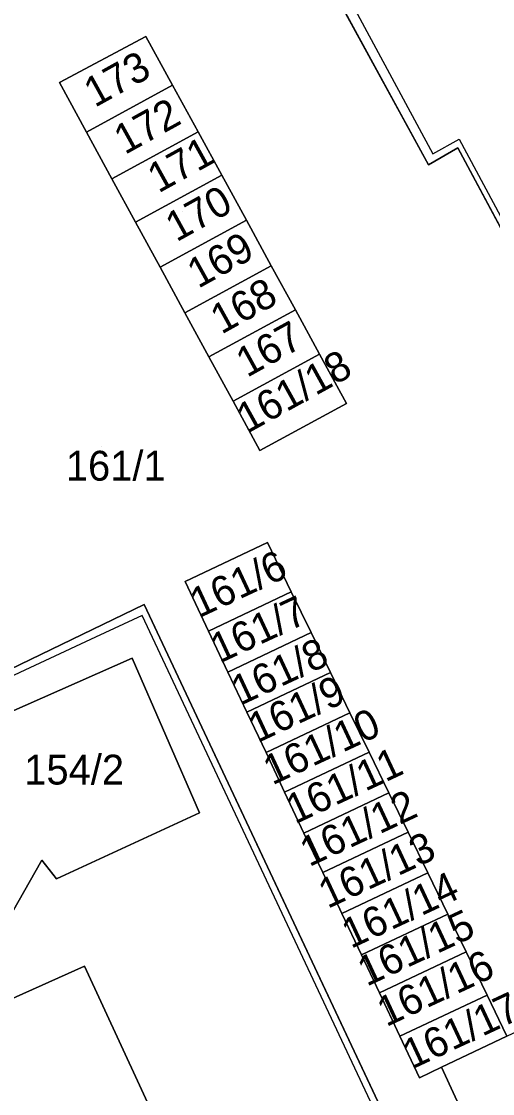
# Model space of a CAD drawing. Extents: x -264070 to -262271, y -1238894 to -1238141.
# Drawn here: x -263270 to -263238.5, y -1238594 to -1238522.1 of the extents above; entities that cross this region are included whole.
import ezdxf

# ---------------------------------------------------------------- set-up
doc = ezdxf.new("R2010")
doc.units = 0
for name, color, linetype in [('body_kn', 7, 'Continuous'), ('kladpar_druhypozemkov', 7, 'Continuous'), ('kladpar_hranice', 7, 'Continuous'), ('kladpar_parcelnecisla', 7, 'Continuous'), ('kladpar_plochy', 7, 'Continuous'), ('zappar_hrandruhpozemk', 7, 'Continuous')]:
    doc.layers.add(name, color=color, linetype=linetype)

msp = doc.modelspace()

# ---------------------------------------------------------------- linework, layer by layer
at = {"layer": 'body_kn'}
for p, q in [((-263261.7, -1238523.14), (-263261.7, -1238523.14)), ((-263261.7, -1238523.14), (-263261.7, -1238523.14)), ((-263267.49, -1238526.24), (-263267.49, -1238526.24)), ((-263259.92, -1238526.4), (-263259.92, -1238526.4)), ((-263259.92, -1238526.4), (-263259.92, -1238526.4)), ((-263265.69, -1238529.55), (-263265.69, -1238529.55)), ((-263258.2, -1238529.54), (-263258.2, -1238529.54)), ((-263258.2, -1238529.54), (-263258.2, -1238529.54)), ((-263240.8, -1238530.62), (-263240.8, -1238530.62)), ((-263240.69, -1238530.04), (-263240.69, -1238530.04)), ((-263242.46, -1238531.02), (-263242.46, -1238531.02)), ((-263242.75, -1238531.75), (-263242.75, -1238531.75)), ((-263263.98, -1238532.68), (-263263.98, -1238532.68)), ((-263256.61, -1238532.44), (-263256.61, -1238532.44)), ((-263256.61, -1238532.44), (-263256.61, -1238532.44)), ((-263262.39, -1238535.59), (-263262.39, -1238535.59)), ((-263254.96, -1238535.46), (-263254.96, -1238535.46)), ((-263254.96, -1238535.46), (-263254.96, -1238535.46)), ((-263260.75, -1238538.62), (-263260.75, -1238538.62)), ((-263253.3, -1238538.51), (-263253.3, -1238538.51)), ((-263253.3, -1238538.51), (-263253.3, -1238538.51)), ((-263251.68, -1238541.47), (-263251.68, -1238541.47)), ((-263251.68, -1238541.47), (-263251.68, -1238541.47)), ((-263259.09, -1238541.67), (-263259.09, -1238541.67)), ((-263257.48, -1238544.63), (-263257.48, -1238544.63)), ((-263250.06, -1238544.44), (-263250.06, -1238544.44)), ((-263250.06, -1238544.44), (-263250.06, -1238544.44)), ((-263255.86, -1238547.6), (-263255.86, -1238547.6)), ((-263248.26, -1238547.74), (-263248.26, -1238547.74)), ((-263254.06, -1238550.91), (-263254.06, -1238550.91)), ((-263253.56, -1238557.07), (-263253.56, -1238557.07)), ((-263253.56, -1238557.07), (-263253.56, -1238557.07)), ((-263259.08, -1238559.67), (-263259.08, -1238559.67)), ((-263251.96, -1238560.37), (-263251.96, -1238560.37)), ((-263251.96, -1238560.37), (-263251.96, -1238560.37)), ((-263261.83, -1238561.22), (-263261.83, -1238561.22)), ((-263261.96, -1238561.96), (-263261.96, -1238561.96)), ((-263257.51, -1238563), (-263257.51, -1238563)), ((-263265.08, -1238563.41), (-263265.08, -1238563.41)), ((-263250.63, -1238563.11), (-263250.63, -1238563.11)), ((-263250.63, -1238563.11), (-263250.63, -1238563.11)), ((-263262.63, -1238564.83), (-263262.63, -1238564.83)), ((-263256.21, -1238565.75), (-263256.21, -1238565.75)), ((-263249.33, -1238565.79), (-263249.33, -1238565.79)), ((-263249.33, -1238565.79), (-263249.33, -1238565.79)), ((-263254.94, -1238568.44), (-263254.94, -1238568.44)), ((-263248.02, -1238568.48), (-263248.02, -1238568.48)), ((-263248.02, -1238568.48), (-263248.02, -1238568.48)), ((-263253.65, -1238571.15), (-263253.65, -1238571.15)), ((-263246.74, -1238571.12), (-263246.74, -1238571.12)), ((-263246.74, -1238571.12), (-263246.74, -1238571.12)), ((-263252.4, -1238573.8), (-263252.4, -1238573.8)), ((-263245.42, -1238573.85), (-263245.42, -1238573.85)), ((-263245.42, -1238573.85), (-263245.42, -1238573.85)), ((-263258.1, -1238575.18), (-263258.1, -1238575.18)), ((-263251.11, -1238576.54), (-263251.11, -1238576.54)), ((-263244.13, -1238576.48), (-263244.13, -1238576.48)), ((-263244.13, -1238576.48), (-263244.13, -1238576.48)), ((-263268.67, -1238578.37), (-263268.67, -1238578.37)), ((-263267.69, -1238579.61), (-263267.69, -1238579.61)), ((-263249.85, -1238579.19), (-263249.85, -1238579.19)), ((-263242.81, -1238579.21), (-263242.81, -1238579.21)), ((-263242.81, -1238579.21), (-263242.81, -1238579.21)), ((-263248.56, -1238581.93), (-263248.56, -1238581.93)), ((-263241.47, -1238581.97), (-263241.47, -1238581.97)), ((-263241.47, -1238581.97), (-263241.47, -1238581.97)), ((-263240.24, -1238584.51), (-263240.24, -1238584.51)), ((-263240.24, -1238584.51), (-263240.24, -1238584.51)), ((-263247.25, -1238584.71), (-263247.25, -1238584.71)), ((-263265.83, -1238585.47), (-263265.83, -1238585.47)), ((-263246.05, -1238587.26), (-263246.05, -1238587.26)), ((-263238.83, -1238587.41), (-263238.83, -1238587.41)), ((-263238.83, -1238587.41), (-263238.83, -1238587.41)), ((-263244.67, -1238590.16), (-263244.67, -1238590.16)), ((-263241.88, -1238592.23), (-263241.88, -1238592.23)), ((-263243.36, -1238592.94), (-263243.36, -1238592.94))]:
    msp.add_line(p, q, dxfattribs=at)
at = {"layer": 'kladpar_druhypozemkov'}
for p, q in [((-263264.38, -1238525.53), (-263264.38, -1238525.53)), ((-263262.5, -1238528.65), (-263262.5, -1238528.65)), ((-263260.85, -1238531.7), (-263260.85, -1238531.7)), ((-263259.27, -1238534.87), (-263259.27, -1238534.87)), ((-263257.56, -1238537.75), (-263257.56, -1238537.75)), ((-263255.92, -1238540.92), (-263255.92, -1238540.92)), ((-263254.39, -1238543.74), (-263254.39, -1238543.74)), ((-263252.06, -1238546.55), (-263252.06, -1238546.55)), ((-263264.71, -1238550.64), (-263264.71, -1238550.64)), ((-263256.2, -1238559.04), (-263256.2, -1238559.04)), ((-263254.67, -1238562.39), (-263254.67, -1238562.39)), ((-263253.27, -1238565.12), (-263253.27, -1238565.12)), ((-263252.08, -1238567.77), (-263252.08, -1238567.77)), ((-263250.76, -1238570.56), (-263250.76, -1238570.56)), ((-263265.82, -1238571.11), (-263265.82, -1238571.11)), ((-263249.5, -1238573.15), (-263249.5, -1238573.15)), ((-263248.31, -1238575.87), (-263248.31, -1238575.87)), ((-263247.06, -1238578.53), (-263247.06, -1238578.53)), ((-263245.52, -1238581.39), (-263245.52, -1238581.39)), ((-263244.4, -1238584.05), (-263244.4, -1238584.05)), ((-263243.08, -1238586.49), (-263243.08, -1238586.49)), ((-263241.68, -1238589.42), (-263241.68, -1238589.42))]:
    msp.add_line(p, q, dxfattribs=at)
at = {"layer": 'kladpar_hranice'}
for points in [[(-263225.1, -1238529.58), (-263218.29, -1238542.37), (-263228.91, -1238548.28), (-263230.45, -1238549.13), (-263230.77, -1238549.31), (-263240.8, -1238530.62), (-263242.75, -1238531.75), (-263251.64, -1238515.49), (-263251, -1238515.15), (-263249.09, -1238514.15), (-263250.62, -1238511.26), (-263250.87, -1238510.79), (-263238.74, -1238504), (-263236.75, -1238507.74), (-263236.21, -1238507.44), (-263235.01, -1238509.72), (-263235.54, -1238509.99), (-263225.1, -1238529.58)], [(-263251.64, -1238515.49), (-263242.75, -1238531.75), (-263240.8, -1238530.62), (-263230.77, -1238549.31)], [(-263261.7, -1238523.14), (-263259.92, -1238526.4), (-263265.69, -1238529.55), (-263267.49, -1238526.24), (-263261.7, -1238523.14)], [(-263254.06, -1238550.91), (-263248.26, -1238547.74), (-263250.06, -1238544.44), (-263251.68, -1238541.47), (-263253.3, -1238538.51), (-263254.96, -1238535.46), (-263256.61, -1238532.44), (-263258.2, -1238529.54), (-263259.92, -1238526.4), (-263261.7, -1238523.14), (-263267.49, -1238526.24), (-263265.69, -1238529.55), (-263263.98, -1238532.68), (-263262.39, -1238535.59), (-263260.75, -1238538.62), (-263259.09, -1238541.67), (-263257.48, -1238544.63), (-263255.86, -1238547.6), (-263254.06, -1238550.91)], [(-263259.92, -1238526.4), (-263258.2, -1238529.54), (-263263.98, -1238532.68), (-263265.69, -1238529.55), (-263259.92, -1238526.4)], [(-263258.2, -1238529.54), (-263256.61, -1238532.44), (-263262.39, -1238535.59), (-263263.98, -1238532.68), (-263258.2, -1238529.54)], [(-263256.61, -1238532.44), (-263254.96, -1238535.46), (-263260.75, -1238538.62), (-263262.39, -1238535.59), (-263256.61, -1238532.44)], [(-263254.96, -1238535.46), (-263253.3, -1238538.51), (-263259.09, -1238541.67), (-263260.75, -1238538.62), (-263254.96, -1238535.46)], [(-263253.3, -1238538.51), (-263251.68, -1238541.47), (-263257.48, -1238544.63), (-263259.09, -1238541.67), (-263253.3, -1238538.51)], [(-263251.68, -1238541.47), (-263250.06, -1238544.44), (-263255.86, -1238547.6), (-263257.48, -1238544.63), (-263251.68, -1238541.47)], [(-263250.06, -1238544.44), (-263248.26, -1238547.74), (-263254.06, -1238550.91), (-263255.86, -1238547.6), (-263250.06, -1238544.44)], [(-263253.56, -1238557.07), (-263251.96, -1238560.37), (-263257.51, -1238563), (-263259.08, -1238559.67), (-263253.56, -1238557.07)], [(-263237.5, -1238590.16), (-263238.83, -1238587.41), (-263240.24, -1238584.51), (-263241.47, -1238581.97), (-263242.81, -1238579.21), (-263244.13, -1238576.48), (-263245.42, -1238573.85), (-263246.74, -1238571.12), (-263248.02, -1238568.48), (-263249.33, -1238565.79), (-263250.63, -1238563.11), (-263251.96, -1238560.37), (-263253.56, -1238557.07), (-263259.08, -1238559.67), (-263257.51, -1238563), (-263256.21, -1238565.75), (-263254.94, -1238568.44), (-263253.65, -1238571.15), (-263252.4, -1238573.8), (-263251.11, -1238576.54), (-263249.85, -1238579.19), (-263248.56, -1238581.93), (-263247.25, -1238584.71), (-263246.05, -1238587.26), (-263244.67, -1238590.16), (-263243.36, -1238592.94), (-263241.88, -1238592.23), (-263238.48, -1238599.6)], [(-263251.96, -1238560.37), (-263250.63, -1238563.11), (-263256.21, -1238565.75), (-263257.51, -1238563), (-263251.96, -1238560.37)], [(-263242.79, -1238601.66), (-263261.83, -1238561.22), (-263279.17, -1238569.6), (-263284.98, -1238572.24), (-263286.21, -1238569.76), (-263288.45, -1238570.77), (-263287.3, -1238573.29), (-263289.85, -1238574.45), (-263308.99, -1238583.32), (-263290.98, -1238622.8)], [(-263260.9, -1238596.09), (-263265.83, -1238585.47), (-263271.05, -1238587.8), (-263272.46, -1238584.64), (-263272.22, -1238584.55), (-263268.67, -1238578.37), (-263267.69, -1238579.61), (-263258.1, -1238575.18), (-263262.63, -1238564.83), (-263274.67, -1238570.14), (-263271.17, -1238578.05), (-263273.55, -1238582.19), (-263279.03, -1238569.92), (-263279.17, -1238569.6), (-263261.83, -1238561.22), (-263242.79, -1238601.66)], [(-263250.63, -1238563.11), (-263249.33, -1238565.79), (-263254.94, -1238568.44), (-263256.21, -1238565.75), (-263250.63, -1238563.11)], [(-263273.55, -1238582.19), (-263271.17, -1238578.05), (-263274.67, -1238570.14), (-263262.63, -1238564.83), (-263258.1, -1238575.18), (-263267.69, -1238579.61), (-263268.67, -1238578.37), (-263272.22, -1238584.55), (-263272.46, -1238584.64), (-263273.55, -1238582.19)], [(-263249.33, -1238565.79), (-263248.02, -1238568.48), (-263253.65, -1238571.15), (-263254.94, -1238568.44), (-263249.33, -1238565.79)], [(-263248.02, -1238568.48), (-263246.74, -1238571.12), (-263252.4, -1238573.8), (-263253.65, -1238571.15), (-263248.02, -1238568.48)], [(-263289.85, -1238574.45), (-263287.3, -1238573.29), (-263288.45, -1238570.77), (-263286.21, -1238569.76), (-263284.98, -1238572.24), (-263279.17, -1238569.6), (-263279.03, -1238569.92), (-263273.55, -1238582.19), (-263272.46, -1238584.64), (-263271.05, -1238587.8), (-263265.83, -1238585.47), (-263260.9, -1238596.09)], [(-263246.74, -1238571.12), (-263245.42, -1238573.85), (-263251.11, -1238576.54), (-263252.4, -1238573.8), (-263246.74, -1238571.12)], [(-263245.42, -1238573.85), (-263244.13, -1238576.48), (-263249.85, -1238579.19), (-263251.11, -1238576.54), (-263245.42, -1238573.85)], [(-263244.13, -1238576.48), (-263242.81, -1238579.21), (-263248.56, -1238581.93), (-263249.85, -1238579.19), (-263244.13, -1238576.48)], [(-263242.81, -1238579.21), (-263241.47, -1238581.97), (-263247.25, -1238584.71), (-263248.56, -1238581.93), (-263242.81, -1238579.21)], [(-263241.47, -1238581.97), (-263240.24, -1238584.51), (-263246.05, -1238587.26), (-263247.25, -1238584.71), (-263241.47, -1238581.97)], [(-263240.24, -1238584.51), (-263238.83, -1238587.41), (-263244.67, -1238590.16), (-263246.05, -1238587.26), (-263240.24, -1238584.51)], [(-263238.83, -1238587.41), (-263237.5, -1238590.16), (-263241.88, -1238592.23), (-263243.36, -1238592.94), (-263244.67, -1238590.16), (-263238.83, -1238587.41)], [(-263237.5, -1238590.16), (-263232.31, -1238587.69), (-263229.04, -1238594.5), (-263228.81, -1238594.98), (-263238.48, -1238599.6), (-263241.88, -1238592.23), (-263237.5, -1238590.16)]]:
    msp.add_lwpolyline(points, dxfattribs=at)
at = {"layer": 'kladpar_plochy'}
for p, q in [((-263251.64, -1238515.49), (-263242.75, -1238531.75)), ((-263261.7, -1238523.14), (-263267.49, -1238526.24)), ((-263259.92, -1238526.4), (-263261.7, -1238523.14)), ((-263267.49, -1238526.24), (-263265.69, -1238529.55)), ((-263258.2, -1238529.54), (-263259.92, -1238526.4)), ((-263265.69, -1238529.55), (-263263.98, -1238532.68)), ((-263256.61, -1238532.44), (-263258.2, -1238529.54)), ((-263242.75, -1238531.75), (-263240.8, -1238530.62)), ((-263240.8, -1238530.62), (-263230.77, -1238549.31)), ((-263263.98, -1238532.68), (-263262.39, -1238535.59)), ((-263254.96, -1238535.46), (-263256.61, -1238532.44)), ((-263262.39, -1238535.59), (-263260.75, -1238538.62)), ((-263253.3, -1238538.51), (-263254.96, -1238535.46)), ((-263260.75, -1238538.62), (-263259.09, -1238541.67)), ((-263251.68, -1238541.47), (-263253.3, -1238538.51)), ((-263250.06, -1238544.44), (-263251.68, -1238541.47)), ((-263259.09, -1238541.67), (-263257.48, -1238544.63)), ((-263257.48, -1238544.63), (-263255.86, -1238547.6)), ((-263248.26, -1238547.74), (-263250.06, -1238544.44)), ((-263255.86, -1238547.6), (-263254.06, -1238550.91)), ((-263254.06, -1238550.91), (-263248.26, -1238547.74)), ((-263253.56, -1238557.07), (-263259.08, -1238559.67)), ((-263251.96, -1238560.37), (-263253.56, -1238557.07)), ((-263259.08, -1238559.67), (-263257.51, -1238563)), ((-263250.63, -1238563.11), (-263251.96, -1238560.37)), ((-263261.83, -1238561.22), (-263279.17, -1238569.6)), ((-263242.79, -1238601.66), (-263261.83, -1238561.22)), ((-263257.51, -1238563), (-263256.21, -1238565.75)), ((-263249.33, -1238565.79), (-263250.63, -1238563.11)), ((-263256.21, -1238565.75), (-263254.94, -1238568.44)), ((-263248.02, -1238568.48), (-263249.33, -1238565.79)), ((-263254.94, -1238568.44), (-263253.65, -1238571.15)), ((-263246.74, -1238571.12), (-263248.02, -1238568.48)), ((-263253.65, -1238571.15), (-263252.4, -1238573.8)), ((-263245.42, -1238573.85), (-263246.74, -1238571.12)), ((-263252.4, -1238573.8), (-263251.11, -1238576.54)), ((-263244.13, -1238576.48), (-263245.42, -1238573.85)), ((-263251.11, -1238576.54), (-263249.85, -1238579.19)), ((-263242.81, -1238579.21), (-263244.13, -1238576.48)), ((-263249.85, -1238579.19), (-263248.56, -1238581.93)), ((-263241.47, -1238581.97), (-263242.81, -1238579.21)), ((-263248.56, -1238581.93), (-263247.25, -1238584.71)), ((-263240.24, -1238584.51), (-263241.47, -1238581.97)), ((-263238.83, -1238587.41), (-263240.24, -1238584.51)), ((-263247.25, -1238584.71), (-263246.05, -1238587.26)), ((-263246.05, -1238587.26), (-263244.67, -1238590.16)), ((-263237.5, -1238590.16), (-263238.83, -1238587.41)), ((-263244.67, -1238590.16), (-263243.36, -1238592.94)), ((-263243.36, -1238592.94), (-263241.88, -1238592.23)), ((-263241.88, -1238592.23), (-263238.48, -1238599.6))]:
    msp.add_line(p, q, dxfattribs=at)
for points in [[(-263225.1, -1238529.58), (-263218.29, -1238542.37), (-263228.91, -1238548.28), (-263230.45, -1238549.13), (-263230.77, -1238549.31), (-263240.8, -1238530.62), (-263242.75, -1238531.75), (-263251.64, -1238515.49), (-263251, -1238515.15), (-263249.09, -1238514.15), (-263250.62, -1238511.26), (-263250.87, -1238510.79), (-263238.74, -1238504), (-263236.75, -1238507.74), (-263236.21, -1238507.44), (-263235.01, -1238509.72), (-263235.54, -1238509.99)], [(-263261.7, -1238523.14), (-263259.92, -1238526.4), (-263265.69, -1238529.55), (-263267.49, -1238526.24)], [(-263259.92, -1238526.4), (-263258.2, -1238529.54), (-263263.98, -1238532.68), (-263265.69, -1238529.55)], [(-263258.2, -1238529.54), (-263256.61, -1238532.44), (-263262.39, -1238535.59), (-263263.98, -1238532.68)], [(-263256.61, -1238532.44), (-263254.96, -1238535.46), (-263260.75, -1238538.62), (-263262.39, -1238535.59)], [(-263254.96, -1238535.46), (-263253.3, -1238538.51), (-263259.09, -1238541.67), (-263260.75, -1238538.62)], [(-263253.3, -1238538.51), (-263251.68, -1238541.47), (-263257.48, -1238544.63), (-263259.09, -1238541.67)], [(-263251.68, -1238541.47), (-263250.06, -1238544.44), (-263255.86, -1238547.6), (-263257.48, -1238544.63)], [(-263250.06, -1238544.44), (-263248.26, -1238547.74), (-263254.06, -1238550.91), (-263255.86, -1238547.6)], [(-263253.56, -1238557.07), (-263251.96, -1238560.37), (-263257.51, -1238563), (-263259.08, -1238559.67)], [(-263251.96, -1238560.37), (-263250.63, -1238563.11), (-263256.21, -1238565.75), (-263257.51, -1238563)], [(-263250.63, -1238563.11), (-263249.33, -1238565.79), (-263254.94, -1238568.44), (-263256.21, -1238565.75)], [(-263273.55, -1238582.19), (-263271.17, -1238578.05), (-263274.67, -1238570.14), (-263262.63, -1238564.83), (-263258.1, -1238575.18), (-263267.69, -1238579.61), (-263268.67, -1238578.37), (-263272.22, -1238584.55), (-263272.46, -1238584.64)], [(-263249.33, -1238565.79), (-263248.02, -1238568.48), (-263253.65, -1238571.15), (-263254.94, -1238568.44)], [(-263248.02, -1238568.48), (-263246.74, -1238571.12), (-263252.4, -1238573.8), (-263253.65, -1238571.15)], [(-263246.74, -1238571.12), (-263245.42, -1238573.85), (-263251.11, -1238576.54), (-263252.4, -1238573.8)], [(-263245.42, -1238573.85), (-263244.13, -1238576.48), (-263249.85, -1238579.19), (-263251.11, -1238576.54)], [(-263244.13, -1238576.48), (-263242.81, -1238579.21), (-263248.56, -1238581.93), (-263249.85, -1238579.19)], [(-263242.81, -1238579.21), (-263241.47, -1238581.97), (-263247.25, -1238584.71), (-263248.56, -1238581.93)], [(-263241.47, -1238581.97), (-263240.24, -1238584.51), (-263246.05, -1238587.26), (-263247.25, -1238584.71)], [(-263240.24, -1238584.51), (-263238.83, -1238587.41), (-263244.67, -1238590.16), (-263246.05, -1238587.26)], [(-263238.83, -1238587.41), (-263237.5, -1238590.16), (-263241.88, -1238592.23), (-263243.36, -1238592.94), (-263244.67, -1238590.16)], [(-263237.5, -1238590.16), (-263232.31, -1238587.69), (-263229.04, -1238594.5), (-263228.81, -1238594.98), (-263238.48, -1238599.6), (-263241.88, -1238592.23)]]:
    msp.add_lwpolyline(points, close=True, dxfattribs=at)
for points in [[(-263260.9, -1238596.09), (-263265.83, -1238585.47), (-263271.05, -1238587.8), (-263272.46, -1238584.64), (-263272.22, -1238584.55), (-263268.67, -1238578.37), (-263267.69, -1238579.61), (-263258.1, -1238575.18), (-263262.63, -1238564.83), (-263274.67, -1238570.14), (-263271.17, -1238578.05), (-263273.55, -1238582.19), (-263279.03, -1238569.92), (-263279.17, -1238569.6), (-263261.83, -1238561.22), (-263242.79, -1238601.66)], [(-263286.92, -1238595.04), (-263281.74, -1238592.69), (-263283.74, -1238588.18), (-263286.68, -1238589.49), (-263288.44, -1238585.61), (-263285.49, -1238584.26), (-263289.66, -1238574.89), (-263289.85, -1238574.45), (-263287.3, -1238573.29), (-263288.45, -1238570.77), (-263286.21, -1238569.76), (-263284.98, -1238572.24), (-263279.17, -1238569.6), (-263279.03, -1238569.92), (-263273.55, -1238582.19), (-263272.46, -1238584.64), (-263271.05, -1238587.8), (-263265.83, -1238585.47), (-263260.9, -1238596.09)]]:
    msp.add_lwpolyline(points, dxfattribs=at)
at = {"layer": 'zappar_hrandruhpozemk'}
for p, q in [((-263251, -1238515.15), (-263242.46, -1238531.02)), ((-263242.43, -1238603.48), (-263261.96, -1238561.96))]:
    msp.add_line(p, q, dxfattribs=at)
for points in [[(-263242.46, -1238531.02), (-263240.69, -1238530.04), (-263230.45, -1238549.13)], [(-263261.96, -1238561.96), (-263265.08, -1238563.41), (-263279.03, -1238569.92)]]:
    msp.add_lwpolyline(points, dxfattribs=at)

# ---------------------------------------------------------------- texts
at = {"layer": 'kladpar_parcelnecisla'}
for s, rotation, p in [('173', 29, (-263265.126, -1238527.937)), ('172', 29, (-263263.112, -1238531.1)), ('171', 29, (-263260.858, -1238533.679)), ('170', 29, (-263259.654, -1238536.953)), ('169', 29, (-263258.198, -1238540.071)), ('168', 29, (-263256.639, -1238543.142)), ('167', 29, (-263254.926, -1238546.038)), ('161/18', 29, (-263254.883, -1238549.772)), ('161/6', 25, (-263258.136, -1238562.147)), ('161/7', 25, (-263256.773, -1238565.197)), ('161/8', 25, (-263255.367, -1238568.017)), ('161/9', 25, (-263254.226, -1238570.527)), ('161/10', 25, (-263253.228, -1238573.36)), ('161/11', 25, (-263251.709, -1238575.974)), ('161/12', 25, (-263250.758, -1238578.833)), ('161/13', 25, (-263249.522, -1238581.64)), ('161/14', 25, (-263247.96, -1238584.317)), ('161/15', 25, (-263246.9, -1238586.85)), ('161/16', 25, (-263245.59, -1238589.557)), ('161/17', 25, (-263243.867, -1238592.397))]:
    msp.add_text(s, height=2, rotation=rotation, dxfattribs=at).set_placement(p)
for s, p in [('161/1', (-263267.071, -1238552.92)), ('154/2', (-263269.861, -1238573.29))]:
    msp.add_text(s, height=2, dxfattribs=at).set_placement(p)

doc.saveas('drawing.dxf')
